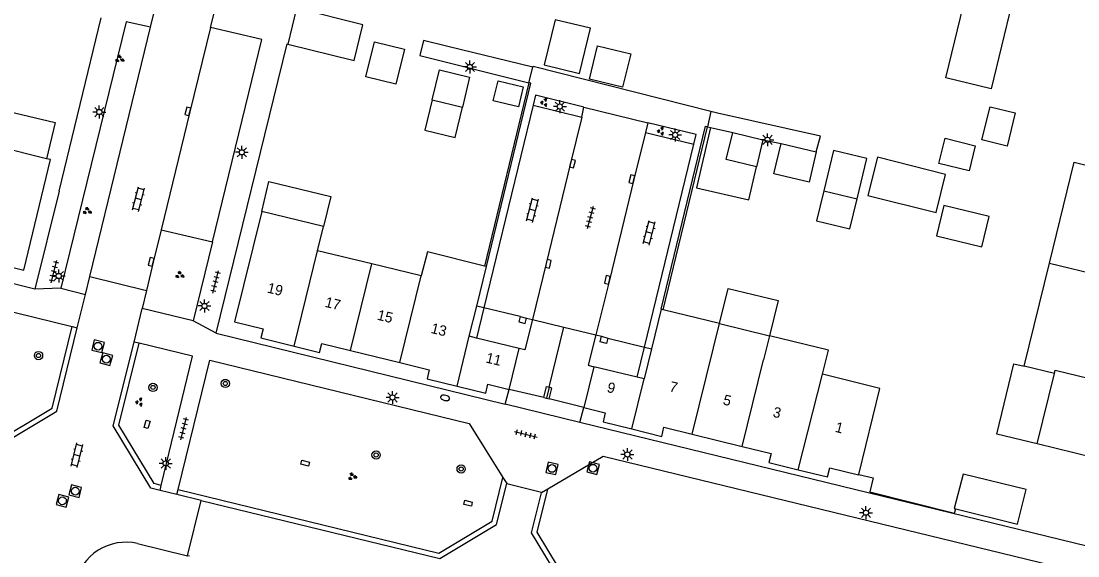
# Model space of a CAD drawing. Extents: x 125000 to 129004, y 397500 to 399008.
# Drawn here: x 126718 to 126820, y 398093.6 to 398145.3 of the extents above; entities that cross this region are included whole.
import ezdxf

# ---------------------------------------------------------------- set-up
doc = ezdxf.new("R2010")
doc.units = 0
for name, color, linetype in [('gg-afsc-erfafscheiding', 7, 'Continuous'), ('gg-afsc-hekwerk', 7, 'Continuous'), ('gg-afsc-muur', 7, 'Continuous'), ('gg-anno-huisnummerreeks BGT', 7, 'Continuous'), ('gg-bbg-bijgebouw', 7, 'Continuous'), ('gg-bbg-gedigitaliseerde bijgebouw', 7, 'Continuous'), ('gg-bbg-hoofdgebouw', 7, 'Continuous'), ('gg-bbg-luifel en loopbrug', 7, 'Continuous'), ('gg-bbg-onder overbouw', 7, 'Continuous'), ('gg-bbg-pand overbouw', 7, 'Continuous'), ('gg-bbg-pilaar onder overbouw', 7, 'Continuous'), ('gg-bbg-pilaar pand', 7, 'Continuous'), ('gg-bbg-tussenscheiding', 7, 'Continuous'), ('gg-bbg-tussenscheiding niveau 01', 7, 'Continuous'), ('gg-knt-verharding', 7, 'Continuous'), ('gg-knt-verharding nz', 7, 'Continuous'), ('gt-grn-weggrens', 7, 'Continuous'), ('gt-symb-boom', 7, 'Continuous'), ('gt-symb-brandkraan', 7, 'Continuous'), ('gt-symb-groenvak', 7, 'Continuous'), ('gt-symb-klinker verharding', 7, 'Continuous'), ('gt-symb-kolk', 7, 'Continuous'), ('gt-symb-kolk center center', 7, 'Continuous'), ('gt-symb-lichtmast', 7, 'Continuous'), ('gt-symb-rioolschacht', 7, 'Continuous'), ('gt-symb-tegel verharding', 7, 'Continuous')]:
    doc.layers.add(name, color=color, linetype=linetype)

# ---------------------------------------------------------------- blocks, each defined once
blk = doc.blocks.new('gt0-LMAST')
at = {"layer": 'gt-symb-lichtmast'}
for p, q in [((-0.18, 0.17), (-0.45, 0.44)), ((-0.01, 0.25), (-0.01, 0.62)), ((0.17, 0.17), (0.44, 0.44)), ((-0.26, 0), (-0.63, 0)), ((-0.18, -0.18), (-0.45, -0.45)), ((-0.01, -0.25), (-0.01, -0.63)), ((0.44, -0.45), (0.17, -0.18)), ((0.24, 0), (0.62, 0))]:
    blk.add_line(p, q, dxfattribs=at)
blk.add_circle((-0.01, 0), 0.25, dxfattribs=at)
blk = doc.blocks.new('gt0-GRVAK')
at = {"layer": 'gt-symb-groenvak'}
for p, q in [((-0.11, 0.19), (-0.23, 0.24)), ((-0.18, 0.15), (0.09, 0.15)), ((-0.09, 0.21), (-0.16, 0.32)), ((-0.05, 0.21), (-0.05, 0.39)), ((0, 0.21), (0.06, 0.32)), ((0.01, 0.19), (0.13, 0.24)), ((0.26, -0.05), (0.2, 0.06)), ((0.3, -0.05), (0.3, 0.13)), ((0.35, -0.05), (0.41, 0.06)), ((-0.24, -0.23), (-0.36, -0.18)), ((-0.32, -0.26), (-0.05, -0.26)), ((-0.23, -0.21), (-0.29, -0.09)), ((-0.18, -0.2), (-0.18, -0.02)), ((-0.14, -0.21), (-0.07, -0.09)), ((-0.12, -0.23), (0, -0.18)), ((0.24, -0.07), (0.12, -0.02)), ((0.17, -0.11), (0.44, -0.11)), ((0.37, -0.07), (0.49, -0.02))]:
    blk.add_line(p, q, dxfattribs=at)
blk = doc.blocks.new('gt0-KL1')
at = {"layer": 'gt-symb-klinker verharding'}
for p, q in [((-1.15, 0.3), (1.15, 0.3)), ((-1, -0.3), (-1, 0.3)), ((-0.5, 0.3), (-0.5, 0.45)), ((0, -0.3), (0, 0.3)), ((0.5, 0.3), (0.5, 0.45)), ((1, -0.3), (1, 0.3)), ((-1.15, -0.3), (1.15, -0.3)), ((-0.5, -0.45), (-0.5, -0.3)), ((0.5, -0.45), (0.5, -0.3))]:
    blk.add_line(p, q, dxfattribs=at)
blk = doc.blocks.new('gt0-KOLK')
at = {"layer": 'gt-symb-kolk'}
blk.add_lwpolyline([(0, 0), (0.37, 0), (0.37, 0.4), (-0.38, 0.4), (-0.38, 0), (0, 0)], dxfattribs=at)
blk = doc.blocks.new('gt0-TEG1')
at = {"layer": 'gt-symb-tegel verharding'}
for p, q in [((-1.12, 0), (1.12, 0)), ((-0.9, -0.25), (-0.9, 0.25)), ((-0.45, -0.25), (-0.45, 0.25)), ((0, -0.25), (0, 0.25)), ((0.45, -0.25), (0.45, 0.25)), ((0.9, -0.25), (0.9, 0.25))]:
    blk.add_line(p, q, dxfattribs=at)
blk = doc.blocks.new('gt0-BOOM')
at = {"layer": 'gt-symb-boom'}
for radius in [0.4, 0.2]:
    blk.add_circle((0, 0), radius, dxfattribs=at)
blk = doc.blocks.new('gt0-KOLKCC')
at = {"layer": 'gt-symb-kolk center center'}
blk.add_lwpolyline([(-0.38, 0.2), (0.37, 0.2), (0.37, -0.2), (-0.38, -0.2)], close=True, dxfattribs=at)
blk = doc.blocks.new('gt0-RS')
at = {"layer": 'gt-symb-rioolschacht'}
blk.add_lwpolyline([(-0.5, -0.5), (0.5, -0.5), (0.5, 0.5), (-0.5, 0.5)], close=True, dxfattribs=at)
blk.add_circle((0, 0), 0.375, dxfattribs=at)
blk = doc.blocks.new('gt0-BR')
at = {"layer": 'gt-symb-brandkraan'}
for centre, radius, start, end in [((-0.24, 0), 0.206, 107.5669, 252.4331), ((0.6, -2.66), 3, 106.892, 107.5669), ((0, -0.69), 0.938, 73.108, 106.892), ((-0.6, -2.66), 3, 72.4331, 73.108), ((0.24, 0), 0.206, 287.567, 72.4331), ((0.6, 2.66), 3, 252.4331, 253.108), ((0, 0.69), 0.938, 253.108, 286.8921), ((-0.6, 2.66), 3, 286.8921, 287.567)]:
    blk.add_arc(centre, radius, start, end, dxfattribs=at)

msp = doc.modelspace()

# ---------------------------------------------------------------- linework, layer by layer
at = {"layer": 'gg-afsc-erfafscheiding'}
for p, q in [((126784.25, 398135.05), (126784.54, 398134.99)), ((126789.6, 398133.79), (126791.35, 398133.42)), ((126794.74, 398132.63), (126795.15, 398134.15))]:
    msp.add_line(p, q, dxfattribs=at)
for points in [[(126759.18, 398142.82), (126756.84, 398143.39), (126756.48, 398141.93), (126767.01, 398139.3)], [(126798.85, 398101.46), (126800.24, 398101.12), (126799.94, 398099.77), (126808.11, 398097.71), (126808.22, 398098.12)]]:
    msp.add_lwpolyline(points, dxfattribs=at)
at = {"layer": 'gg-afsc-hekwerk'}
for p, q in [((126784.57, 398136.52), (126767.42, 398140.88)), ((126767.01, 398139.3), (126762.71, 398121.59)), ((126779.97, 398117.37), (126784.25, 398135.05))]:
    msp.add_line(p, q, dxfattribs=at)
msp.add_lwpolyline([(126795.15, 398134.15), (126785.23, 398136.35), (126784.57, 398136.52)], dxfattribs=at)
at = {"layer": 'gg-afsc-muur'}
for p, q in [((126721.64, 398128.84), (126725.7, 398145.59)), ((126767.38, 398140.8), (126759.18, 398142.82)), ((126767.42, 398140.88), (126767.38, 398140.8))]:
    msp.add_line(p, q, dxfattribs=at)
msp.add_lwpolyline([(126736.81, 398115.1), (126743.67, 398143.05), (126743.71, 398143.04)], dxfattribs=at)
at = {"layer": 'gg-bbg-bijgebouw'}
for p, q in [((126744.57, 398146.51), (126743.71, 398143.04)), ((126791.35, 398133.42), (126794.74, 398132.63))]:
    msp.add_line(p, q, dxfattribs=at)
for points in [[(126743.71, 398143.04), (126750.13, 398141.46), (126750.98, 398144.91), (126744.57, 398146.51)], [(126794.74, 398132.63), (126794.07, 398129.71), (126790.65, 398130.51), (126791.35, 398133.42)], [(126808.22, 398098.12), (126814.18, 398096.65), (126815.01, 398099.98), (126808.93, 398101.49), (126808.07, 398098.15), (126808.22, 398098.12)]]:
    msp.add_lwpolyline(points, dxfattribs=at)
at = {"layer": 'gg-bbg-gedigitaliseerde bijgebouw'}
for p, q in [((126757.66, 398137.64), (126760.58, 398136.93)), ((126786.69, 398134.49), (126789.6, 398133.79)), ((126789.6, 398133.79), (126788.97, 398131.16)), ((126795.49, 398128.87), (126798.7, 398128.09))]:
    msp.add_line(p, q, dxfattribs=at)
for points in [[(126813.65, 398146.97), (126811.64, 398138.71), (126807.27, 398139.77), (126809.27, 398148.03), (126813.65, 398146.97)], [(126771.88, 398140.19), (126772.94, 398144.56), (126769.54, 398145.39), (126768.48, 398141.02), (126771.88, 398140.19)], [(126752.08, 398143.26), (126754.99, 398142.55), (126754.16, 398139.15), (126751.25, 398139.86), (126752.08, 398143.26)], [(126773.62, 398142.86), (126776.83, 398142.08), (126776.05, 398138.87), (126772.84, 398139.65), (126773.62, 398142.86)], [(126757.66, 398137.64), (126758.37, 398140.56), (126761.28, 398139.85), (126760.58, 398136.93)], [(126766.46, 398138.9), (126765.99, 398136.96), (126763.56, 398137.55), (126764.03, 398139.49), (126766.46, 398138.9)], [(126810.75, 398133.78), (126811.53, 398136.98), (126813.96, 398136.39), (126813.18, 398133.18), (126810.75, 398133.78)], [(126788.97, 398131.16), (126786.05, 398131.87), (126786.69, 398134.49)], [(126810.1, 398133.22), (126809.51, 398130.79), (126806.6, 398131.5), (126807.19, 398133.93), (126810.1, 398133.22)], [(126798.7, 398128.09), (126799.64, 398131.98), (126796.43, 398132.76), (126795.49, 398128.87)], [(126800.65, 398132.1), (126799.72, 398128.41), (126806.32, 398126.77), (126807.24, 398130.45), (126800.65, 398132.1)]]:
    msp.add_lwpolyline(points, dxfattribs=at)
at = {"layer": 'gg-bbg-hoofdgebouw'}
for p, q in [((126720.43, 398131.96), (126715.26, 398133.23)), ((126747.16, 398125.4), (126741.2, 398126.86)), ((126746.59, 398123.07), (126747.16, 398125.4)), ((126751.85, 398121.79), (126746.59, 398123.07)), ((126756.61, 398120.63), (126751.85, 398121.79)), ((126761.96, 398117.72), (126762.9, 398121.55)), ((126762.9, 398121.55), (126762.71, 398121.59)), ((126814.82, 398111.91), (126817.26, 398121.88)), ((126779.76, 398117.42), (126778.83, 398113.59)), ((126779.97, 398117.37), (126779.76, 398117.42)), ((126785.41, 398116.03), (126779.97, 398117.37)), ((126785.41, 398116.03), (126790.24, 398114.86)), ((126749.78, 398113.43), (126754.55, 398112.26)), ((126817.75, 398111.2), (126814.82, 398111.91)), ((126816.07, 398104.4), (126817.75, 398111.2)), ((126782.78, 398105.34), (126787.61, 398104.15))]:
    msp.add_line(p, q, dxfattribs=at)
for points in [[(126712.41, 398121.69), (126715.24, 398121), (126715.46, 398121.87), (126718.24, 398121.2), (126720.81, 398131.87), (126720.43, 398131.96)], [(126817.26, 398121.88), (126819.64, 398131.62), (126822.53, 398130.91), (126822.55, 398130.99)], [(126741.2, 398126.86), (126738.57, 398116.2), (126741.34, 398115.51), (126741.13, 398114.64), (126744.32, 398113.85)], [(126762.71, 398121.59), (126757.21, 398122.95), (126756.61, 398120.63)], [(126795.36, 398111.13), (126795.93, 398113.46), (126790.24, 398114.86)], [(126744.32, 398113.85), (126746.79, 398113.24), (126747.01, 398114.11), (126749.78, 398113.43)], [(126754.55, 398112.26), (126757.38, 398111.55), (126757.17, 398110.68), (126760.06, 398109.97)], [(126798.85, 398101.46), (126800.9, 398109.76), (126795.36, 398111.13)], [(126760.06, 398109.97), (126762.83, 398109.29), (126763.04, 398110.16), (126765.09, 398109.67)], [(126772.31, 398107.91), (126774.38, 398107.4), (126774.16, 398106.53), (126776.93, 398105.85)], [(126776.93, 398105.85), (126779.83, 398105.13), (126780.04, 398106.01), (126782.78, 398105.34)], [(126787.61, 398104.15), (126790.39, 398103.46), (126790.18, 398102.59), (126793.01, 398101.9)], [(126823.33, 398102.26), (126823.42, 398102.62), (126816.07, 398104.4)], [(126793.01, 398101.9), (126795.84, 398101.22), (126796.05, 398102.1), (126798.83, 398101.4), (126798.85, 398101.46)]]:
    msp.add_lwpolyline(points, dxfattribs=at)
at = {"layer": 'gg-bbg-luifel en loopbrug'}
msp.add_line((126784.54, 398134.99), (126786.69, 398134.49), dxfattribs=at)
for points in [[(126757.66, 398137.64), (126756.95, 398134.73), (126759.87, 398134.02), (126760.58, 398136.93)], [(126716.12, 398136.7), (126721.27, 398135.45), (126720.43, 398131.96)], [(126784.54, 398134.99), (126783.19, 398129.14), (126788.24, 398127.98), (126788.97, 398131.16)], [(126741.2, 398126.86), (126741.9, 398129.77), (126747.87, 398128.32), (126747.16, 398125.4)], [(126795.49, 398128.87), (126794.78, 398125.95), (126797.99, 398125.18), (126798.7, 398128.09)], [(126810.75, 398123.46), (126811.45, 398126.38), (126807.08, 398127.44), (126806.37, 398124.52), (126810.75, 398123.46)], [(126785.41, 398116.03), (126786.23, 398119.43), (126791.06, 398118.26), (126790.24, 398114.86)], [(126816.07, 398104.4), (126812.18, 398105.34), (126813.83, 398112.15), (126814.82, 398111.91)]]:
    msp.add_lwpolyline(points, dxfattribs=at)
at = {"layer": 'gg-bbg-onder overbouw'}
for p, q in [((126761.25, 398114.8), (126761.96, 398117.72)), ((126761.94, 398114.63), (126761.25, 398114.8)), ((126766.05, 398113.62), (126761.94, 398114.63)), ((126765.09, 398109.67), (126766.05, 398113.62)), ((126778.83, 398113.59), (126778.12, 398110.68)), ((126773.27, 398111.86), (126772.31, 398107.91)), ((126777.45, 398110.84), (126773.27, 398111.86)), ((126778.12, 398110.68), (126777.45, 398110.84))]:
    msp.add_line(p, q, dxfattribs=at)
at = {"layer": 'gg-bbg-pand overbouw'}
for p, q in [((126762.65, 398117.55), (126761.96, 398117.72)), ((126766.15, 398116.7), (126762.65, 398117.55)), ((126766.76, 398116.55), (126767.34, 398116.41)), ((126767.34, 398116.41), (126770.39, 398115.68)), ((126770.39, 398115.68), (126773.46, 398114.93)), ((126773.46, 398114.93), (126774.01, 398114.8)), ((126774.63, 398114.62), (126778.16, 398113.76)), ((126778.16, 398113.76), (126778.83, 398113.59)), ((126768.43, 398108.89), (126765.09, 398109.67)), ((126772.31, 398107.91), (126768.95, 398108.76))]:
    msp.add_line(p, q, dxfattribs=at)
at = {"layer": 'gg-bbg-pilaar onder overbouw'}
for points in [[(126766.15, 398116.7), (126766.03, 398116.19), (126766.65, 398116.04), (126766.76, 398116.55)], [(126774.63, 398114.62), (126774.49, 398114.11), (126773.88, 398114.28), (126774.01, 398114.8)], [(126768.43, 398108.89), (126768.69, 398109.94), (126768.95, 398109.87)], [(126768.95, 398108.76), (126769.21, 398109.8), (126768.95, 398109.87)]]:
    msp.add_lwpolyline(points, dxfattribs=at)
at = {"layer": 'gg-bbg-pilaar pand'}
for p, q in [((126766.15, 398116.7), (126766.76, 398116.55)), ((126774.01, 398114.8), (126774.63, 398114.62)), ((126768.43, 398108.89), (126768.69, 398108.82)), ((126768.69, 398108.82), (126768.95, 398108.76))]:
    msp.add_line(p, q, dxfattribs=at)
at = {"layer": 'gg-bbg-tussenscheiding'}
for p, q in [((126744.32, 398113.85), (126746.59, 398123.07)), ((126749.78, 398113.43), (126751.85, 398121.79)), ((126817.26, 398121.88), (126827.88, 398119.29)), ((126754.55, 398112.26), (126756.61, 398120.63)), ((126784.84, 398113.7), (126785.41, 398116.03)), ((126790.24, 398114.86), (126789.67, 398112.52)), ((126760.06, 398109.97), (126761.25, 398114.8)), ((126782.78, 398105.34), (126784.84, 398113.7)), ((126787.61, 398104.15), (126789.67, 398112.52)), ((126793.01, 398101.9), (126795.36, 398111.13)), ((126776.93, 398105.85), (126778.12, 398110.68))]:
    msp.add_line(p, q, dxfattribs=at)
msp.add_lwpolyline([(126817.75, 398111.2), (126817.83, 398111.53), (126825.53, 398109.65)], dxfattribs=at)
at = {"layer": 'gg-bbg-tussenscheiding niveau 01'}
for q in [(126770.39, 398115.68), (126768.69, 398108.82)]:
    msp.add_line((126768.95, 398109.87), q, dxfattribs=at)
at = {"layer": 'gg-knt-verharding'}
for p, q in [((126730.46, 398144.67), (126731.38, 398148.39)), ((126736.27, 398144.65), (126737.21, 398148.45)), ((126724.6, 398120.59), (126730.46, 398144.67)), ((126767.42, 398137.12), (126762.65, 398117.55)), ((126767.42, 398137.12), (126772.12, 398135.96)), ((126772.12, 398135.96), (126772.32, 398136.93)), ((126772.32, 398136.93), (126778.48, 398135.43)), ((126778.48, 398135.43), (126778.25, 398134.49)), ((126778.25, 398134.49), (126782.92, 398133.37)), ((126778.16, 398113.76), (126782.92, 398133.37)), ((126721.64, 398128.84), (126719.3, 398119.36)), ((126719.3, 398119.36), (126691.36, 398126.2)), ((126731.49, 398125.08), (126736.46, 398123.92)), ((126736.46, 398123.92), (126734.59, 398116.31)), ((126694.01, 398122.84), (126722.89, 398115.75)), ((126724.18, 398118.85), (126724.6, 398120.59)), ((126724.6, 398120.59), (126730.09, 398119.22)), ((126721.8, 398119.44), (126724.18, 398118.85)), ((126730.09, 398119.22), (126729.67, 398117.47)), ((126723.37, 398115.63), (126724.18, 398118.85)), ((126728.87, 398114.24), (126729.67, 398117.47)), ((126734.59, 398116.31), (126729.67, 398117.47)), ((126762.65, 398117.55), (126761.94, 398114.63)), ((126722.89, 398115.75), (126723.37, 398115.63)), ((126736.81, 398115.1), (126764.71, 398108.23)), ((126729.36, 398114.12), (126728.87, 398114.24)), ((126777.45, 398110.84), (126778.16, 398113.76)), ((126733.13, 398099.98), (126736.19, 398112.49)), ((126764.71, 398108.23), (126765.09, 398109.67)), ((126771.91, 398106.46), (126772.31, 398107.91)), ((126822.75, 398094.05), (126771.91, 398106.46)), ((126764.5, 398101.15), (126764.87, 398100.57)), ((126733.01, 398099.5), (126731.39, 398099.9)), ((126733.01, 398099.5), (126733.13, 398099.98)), ((126733.13, 398099.98), (126758.32, 398093.85)), ((126768.83, 398100.02), (126768.22, 398099.66)), ((126735.36, 398098.92), (126733.01, 398099.5)), ((126734.02, 398093.59), (126735.36, 398098.92)), ((126735.36, 398098.92), (126758.4, 398093.32)), ((126729.22, 398094.77), (126734.02, 398093.59)), ((126734.24, 398093.54), (126734.02, 398093.59))]:
    msp.add_line(p, q, dxfattribs=at)
for points in [[(126730.46, 398144.67), (126728.12, 398145.18), (126721.8, 398119.44)], [(126736.46, 398123.92), (126741.2, 398143.48), (126736.27, 398144.65)], [(126762.9, 398121.55), (126767.2, 398139.26), (126767.01, 398139.3)], [(126772.32, 398136.93), (126767.65, 398138.1), (126767.42, 398137.12)], [(126772.12, 398135.96), (126771.02, 398131.53), (126768.68, 398121.84), (126767.34, 398116.41)], [(126782.92, 398133.37), (126783.15, 398134.3), (126778.48, 398135.43)], [(126778.25, 398134.49), (126777.13, 398129.95), (126774.77, 398120.22), (126773.46, 398114.93)], [(126779.76, 398117.42), (126784.07, 398135.11), (126784.25, 398135.05)], [(126731.49, 398125.08), (126730.73, 398121.96), (126730.09, 398119.22)], [(126767.34, 398116.41), (126766.62, 398113.48), (126766.05, 398113.62)], [(126713.09, 398104.33), (126714.94, 398103.92), (126715.27, 398103.88), (126721.41, 398107.55), (126723.37, 398115.63)], [(126715.09, 398104.35), (126720.97, 398107.87), (126722.89, 398115.75)], [(126773.46, 398114.93), (126772.74, 398112), (126773.27, 398111.86)], [(126731.39, 398099.9), (126730.49, 398100.12), (126726.87, 398106.14), (126728.87, 398114.24)], [(126731.5, 398100.39), (126730.81, 398100.56), (126727.4, 398106.22), (126729.36, 398114.12)], [(126731.5, 398100.39), (126734.53, 398112.88), (126729.36, 398114.12)], [(126736.19, 398112.49), (126761.23, 398106.37), (126764.5, 398101.15)], [(126822.11, 398091.52), (126774.17, 398103.19), (126768.83, 398100.02)], [(126758.32, 398093.85), (126763.44, 398096.92), (126764.5, 398101.15)], [(126758.4, 398093.32), (126763.88, 398096.6), (126764.87, 398100.57)], [(126764.87, 398100.57), (126768.22, 398099.74), (126768.22, 398099.66)], [(126731.39, 398099.9), (126731.5, 398100.39), (126731.5, 398100.39)], [(126770.57, 398090.33), (126767.26, 398095.8), (126768.22, 398099.66)], [(126770.89, 398090.76), (126767.79, 398095.88), (126768.83, 398100.02)]]:
    msp.add_lwpolyline(points, dxfattribs=at)
msp.add_arc((126728.1, 398089.86), 5.04, 77.1432, 167.5779, dxfattribs=at)
at = {"layer": 'gg-knt-verharding nz'}
msp.add_lwpolyline([(126736.27, 398144.65), (126734.26, 398136.5), (126731.49, 398125.08)], dxfattribs=at)
at = {"layer": 'gt-grn-weggrens'}
for p, q in [((126767.01, 398139.3), (126767.38, 398140.8)), ((126784.57, 398136.52), (126784.25, 398135.05)), ((126721.8, 398119.44), (126719.3, 398119.36)), ((126736.81, 398115.1), (126734.59, 398116.31)), ((126771.91, 398106.46), (126764.71, 398108.23))]:
    msp.add_line(p, q, dxfattribs=at)

# ---------------------------------------------------------------- block references
at = {"layer": 'gt-symb-boom'}
for p in [(126719.65, 398112.94), (126730.7, 398109.86), (126737.69, 398110.24), (126752.25, 398103.33), (126760.46, 398101.98)]:
    msp.add_blockref('gt0-BOOM', p, dxfattribs=at)
at = {"layer": 'gt-symb-brandkraan', "rotation": 165.4080437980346}
msp.add_blockref('gt0-BR', (126758.91, 398108.85), dxfattribs=at)
at = {"layer": 'gt-symb-groenvak'}
for p, rotation in [((126727.47, 398141.6), -14.244742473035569), ((126768.51, 398137.37), 75.2272760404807), ((126779.77, 398134.6), 75.2272760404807), ((126724.34, 398126.9), -14.244742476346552), ((126733.27, 398120.72), -14.244742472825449), ((126729.41, 398108.41), 75.75525752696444)]:
    msp.add_blockref('gt0-GRVAK', p, dxfattribs=dict(at, rotation=rotation))
msp.add_blockref('gt0-GRVAK', (126749.94, 398101.24), dxfattribs=at)
at = {"layer": 'gt-symb-klinker verharding'}
for p, rotation in [((126729.3, 398128.06), 75.7552575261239), ((126767.35, 398127), 75.2272760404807), ((126778.62, 398124.81), 75.22727604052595), ((126723.36, 398103.3), 75.75525752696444)]:
    msp.add_blockref('gt0-KL1', p, dxfattribs=dict(at, rotation=rotation))
at = {"layer": 'gt-symb-kolk'}
for p, rotation in [((126734.26, 398136.5), 76.17220496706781), ((126771.02, 398131.53), -103.93901435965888), ((126777.13, 398129.95), 76.17220496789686), ((126730.73, 398121.96), 76.29711003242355), ((126768.68, 398121.84), -103.59156043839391), ((126774.77, 398120.22), 76.40843956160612)]:
    msp.add_blockref('gt0-KOLK', p, dxfattribs=dict(at, rotation=rotation))
at = {"layer": 'gt-symb-kolk center center'}
for p, rotation in [((126730.13, 398106.3), 74.44827510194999), ((126745.39, 398102.54), 167.17287657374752), ((126761.12, 398098.67), 166.75619797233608)]:
    msp.add_blockref('gt0-KOLKCC', p, dxfattribs=dict(at, rotation=rotation))
at = {"layer": 'gt-symb-lichtmast'}
for p in [(126761.32, 398140.83), (126770, 398137), (126725.53, 398136.47), (126781.13, 398134.26), (126790.05, 398133.79), (126739.29, 398132.58), (126721.61, 398120.63), (126735.68, 398117.73), (126753.84, 398108.89), (126776.52, 398103.38), (126731.94, 398102.51), (126799.56, 398097.75)]:
    msp.add_blockref('gt0-LMAST', p, dxfattribs=at)
at = {"layer": 'gt-symb-rioolschacht'}
for p, rotation in [((126725.4, 398113.84), 76.11658196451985), ((126726.2, 398112.59), 74.33789365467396), ((126769.23, 398102.03), 167.3531465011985), ((126773.2, 398102.05), 164.81021283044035), ((126723.2, 398099.83), 75.75525752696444), ((126721.96, 398098.9), 74.99108632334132)]:
    msp.add_blockref('gt0-RS', p, dxfattribs=dict(at, rotation=rotation))
at = {"layer": 'gt-symb-tegel verharding'}
for p, rotation in [((126772.95, 398126.29), 75.2272760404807), ((126721.14, 398121.05), 75.75525752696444), ((126736.75, 398120.05), 75.75525752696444), ((126733.67, 398105.88), 75.7552575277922), ((126766.71, 398105.34), -14.064036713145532)]:
    msp.add_blockref('gt0-TEG1', p, dxfattribs=dict(at, rotation=rotation))

# ---------------------------------------------------------------- texts
at = {"layer": 'gg-anno-huisnummerreeks BGT'}
for s, rotation, p in [('19', 346.2, (126741.66, 398119.04)), ('17', 346.2, (126747.24, 398117.66)), ('15', 346.2, (126752.28, 398116.42)), ('13', 346.1, (126757.47, 398115.14)), ('11', 346.6, (126762.77, 398112.28)), ('9', 346.1, (126774.48, 398109.43)), ('7', 346.2, (126780.5, 398109.5)), ('5', 346.2, (126785.68, 398108.22)), ('3', 346.2, (126790.49, 398107.04)), ('1', 346, (126796.5, 398105.58))]:
    msp.add_text(s, height=1, rotation=rotation, dxfattribs=at).set_placement(p)

doc.saveas('drawing.dxf')
